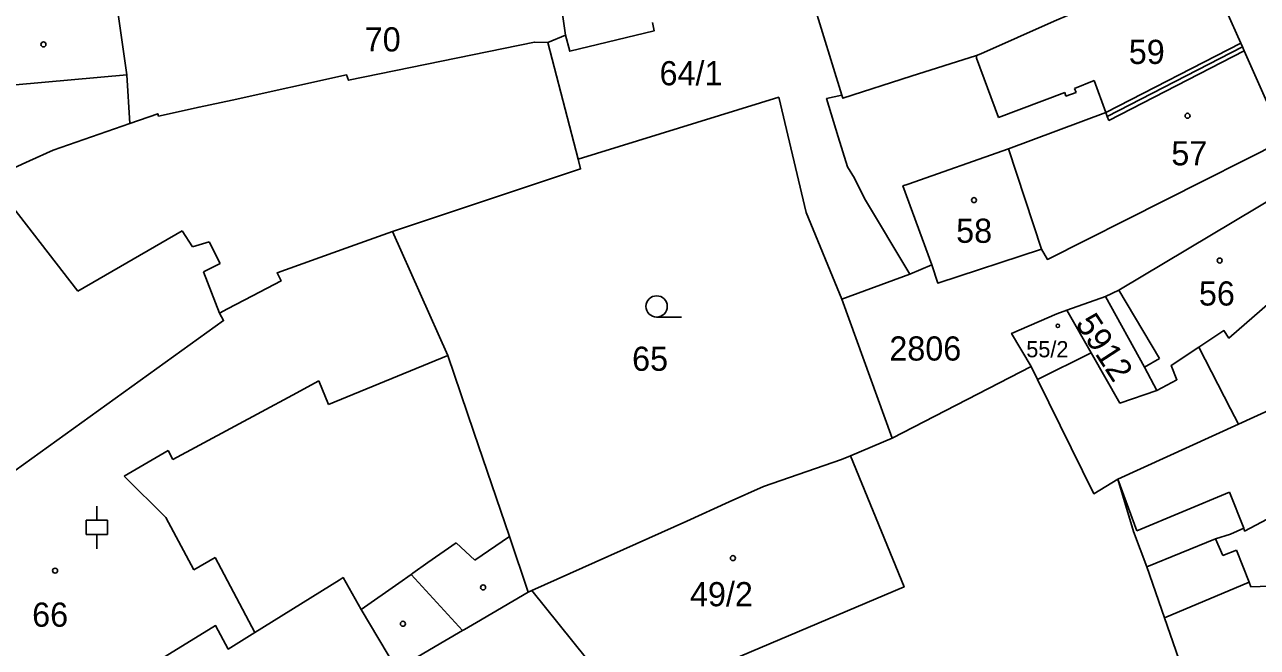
# Model space of a CAD drawing. Extents: x -644096 to -634268, y -1141430 to -1133463.
# Drawn here: x -639204.5 to -639117.9, y -1138242.7 to -1138198.9 of the extents above; entities that cross this region are included whole.
import ezdxf

# ---------------------------------------------------------------- set-up
doc = ezdxf.new("R2010")
doc.units = 0
for name, color, linetype in [('M_Svah_Nasyp', 7, 'Continuous'), ('M_Svah_Zarez', 7, 'Continuous'), ('spodek_zarez', 7, 'Continuous'), ('svrsek_osa_sjezdy', 7, 'Continuous'), ('svrsek_osa_terminal_VRT', 7, 'Continuous'), ('svrsek_osa_VRT', 7, 'Continuous'), ('terminal_VRT', 7, 'Continuous')]:
    doc.layers.add(name, color=color, linetype=linetype)

msp = doc.modelspace()

# ---------------------------------------------------------------- linework, layer by layer
at = {"layer": 'M_Svah_Nasyp'}
for p, q in [((-639119.02, -1138200.2), (-639128.51, -1138205.09)), ((-639137.6, -1138201.26), (-639137.61, -1138201.06)), ((-639136.06, -1138205.44), (-639137.6, -1138201.26)), ((-639128.31, -1138205.64), (-639118.78, -1138200.74)), ((-639205.19, -1138203.13), (-639197.36, -1138202.42)), ((-639129.33, -1138202.83), (-639130.73, -1138203.4)), ((-639129.33, -1138202.83), (-639128.51, -1138205.09)), ((-639131.4, -1138203.67), (-639136.06, -1138205.44)), ((-639131.32, -1138203.92), (-639131.4, -1138203.67)), ((-639130.61, -1138203.66), (-639131.32, -1138203.92)), ((-639130.73, -1138203.4), (-639130.61, -1138203.66)), ((-639128.41, -1138205.36), (-639128.31, -1138205.64)), ((-639206.96, -1138209.72), (-639200.81, -1138217.64)), ((-639200.81, -1138217.64), (-639193.47, -1138213.4)), ((-639193.47, -1138213.4), (-639192.74, -1138214.53)), ((-639192.74, -1138214.53), (-639191.56, -1138214.17)), ((-639191.56, -1138214.17), (-639190.79, -1138215.7)), ((-639190.79, -1138215.7), (-639191.97, -1138216.29)), ((-639190.84, -1138219.18), (-639191.97, -1138216.29)), ((-639127.6, -1138217.58), (-639124.74, -1138222.39)), ((-639183.18, -1138225.61), (-639174.78, -1138222.18)), ((-639121.98, -1138221.59), (-639119.74, -1138225.93)), ((-639124.74, -1138222.39), (-639125.79, -1138222.99)), ((-639185.7, -1138224.95), (-639183.85, -1138223.95)), ((-639183.85, -1138223.95), (-639183.18, -1138225.61)), ((-639187.9, -1138226.13), (-639185.7, -1138224.95)), ((-639194.12, -1138229.49), (-639187.9, -1138226.13)), ((-639119.74, -1138225.93), (-639119.19, -1138226.99)), ((-639197.55, -1138230.65), (-639194.46, -1138228.84)), ((-639194.46, -1138228.84), (-639194.12, -1138229.49)), ((-639194.61, -1138233.56), (-639197.55, -1138230.65)), ((-639126.34, -1138234.5), (-639127.68, -1138230.87)), ((-639119.81, -1138231.79), (-639126.34, -1138234.5)), ((-639118.82, -1138234.32), (-639119.81, -1138231.79)), ((-639192.66, -1138237.25), (-639194.61, -1138233.56)), ((-639170.46, -1138234.91), (-639172.88, -1138236.56)), ((-639120.81, -1138235.07), (-639120.29, -1138236.24)), ((-639174.21, -1138235.34), (-639176.19, -1138236.73)), ((-639172.88, -1138236.56), (-639174.21, -1138235.34)), ((-639120.29, -1138236.24), (-639119.32, -1138235.85)), ((-639119.32, -1138235.85), (-639118.44, -1138238.1)), ((-639191.16, -1138236.37), (-639192.66, -1138237.25)), ((-639188.36, -1138241.66), (-639191.16, -1138236.37)), ((-639176.19, -1138236.73), (-639177.25, -1138237.48)), ((-639177.25, -1138237.48), (-639177.37, -1138237.56)), ((-639178.39, -1138244.21), (-639180.89, -1138240.04))]:
    msp.add_line(p, q, dxfattribs=at)
at = {"layer": 'M_Svah_Zarez'}
for centre, radius in [((-639203.227, -1138200.289), 0.175), ((-639122.767, -1138205.309), 0.175), ((-639137.787, -1138211.239), 0.175), ((-639120.507, -1138215.489), 0.175), ((-639131.895, -1138220.079), 0.123), ((-639154.737, -1138236.419), 0.175), ((-639202.407, -1138237.299), 0.175), ((-639172.307, -1138238.479), 0.175), ((-639177.947, -1138241.039), 0.175)]:
    msp.add_circle(centre, radius, dxfattribs=at)
at = {"layer": 'spodek_zarez'}
msp.add_circle((-638683.068, -1137056.847), 1378.084, dxfattribs=at)
at = {"layer": 'svrsek_osa_sjezdy'}
for p, q in [((-639160.103, -1138219.47), (-639158.353, -1138219.47)), ((-639199.47, -1138233.761), (-639199.47, -1138232.76)), ((-639200.221, -1138233.761), (-639198.719, -1138233.761)), ((-639200.221, -1138234.762), (-639200.221, -1138233.761)), ((-639198.719, -1138234.762), (-639198.719, -1138233.761)), ((-639200.221, -1138234.762), (-639198.719, -1138234.762)), ((-639199.47, -1138235.76), (-639199.47, -1138234.762))]:
    msp.add_line(p, q, dxfattribs=at)
msp.add_circle((-639160.103, -1138218.72), 0.75, dxfattribs=at)
at = {"layer": 'svrsek_osa_terminal_VRT'}
msp.add_arc((-642050.261, -1145189.597), 8802.25, 41.4131519, 75.3170489, dxfattribs=at)
at = {"layer": 'terminal_VRT'}
for p, q in [((-639167.76, -1138200.15), (-639166.51, -1138199.63)), ((-639135.35, -1138207.63), (-639133.03, -1138214.7)), ((-639142.3, -1138216.46), (-639140.76, -1138215.8)), ((-639142.3, -1138216.46), (-639147.09, -1138218.21)), ((-639143.55, -1138227.99), (-639147.09, -1138218.21)), ((-639131.26, -1138218.97), (-639128.55, -1138218.01)), ((-639129.54, -1138221.97), (-639131.26, -1138218.97)), ((-639129.54, -1138221.97), (-639133.32, -1138223.86)), ((-639143.55, -1138227.99), (-639133.77, -1138222.95)), ((-639133.77, -1138222.95), (-639133.32, -1138223.86)), ((-639146.46, -1138229.22), (-639143.55, -1138227.99)), ((-639125.64, -1138237.04), (-639124.4, -1138240.61)), ((-639118.44, -1138238.1), (-639124.4, -1138240.61)), ((-639168.87, -1138238.7), (-639169.13, -1138238.82)), ((-639163.16, -1138245.8), (-639168.87, -1138238.7)), ((-639124.4, -1138240.61), (-639122.77, -1138245.28))]:
    msp.add_line(p, q, dxfattribs=at)
for points in [[(-639166.51, -1138199.63), (-639167.38, -1138193.59), (-639167.56, -1138192.1)], [(-639122.04, -1138193.43), (-639129.95, -1138197.71), (-639132.16, -1138198.66), (-639137.3, -1138200.96), (-639137.61, -1138201.06), (-639142.21, -1138202.52), (-639147.01, -1138204.08), (-639147.08, -1138203.85)], [(-639118.9, -1138200.47), (-639119.02, -1138200.2), (-639122.04, -1138193.43)], [(-639149.67, -1138195.43), (-639149.13, -1138197.24), (-639147.08, -1138203.85)], [(-639197.15, -1138205.85), (-639197.36, -1138202.42), (-639198.04, -1138197.66)], [(-639160.39, -1138198.74), (-639160.28, -1138199.34), (-639166.22, -1138200.77), (-639166.51, -1138199.63)], [(-639167.76, -1138200.15), (-639168.7, -1138200.12), (-639181.77, -1138202.81), (-639181.91, -1138202.43), (-639189.96, -1138204.2), (-639192.28, -1138204.7), (-639195.13, -1138205.33), (-639195.19, -1138205.17), (-639197.15, -1138205.85)], [(-639165.63, -1138208.35), (-639166.54, -1138204.85), (-639167.76, -1138200.15)], [(-639118.9, -1138200.47), (-639128.41, -1138205.36), (-639128.51, -1138205.09), (-639135.35, -1138207.63)], [(-639116.06, -1138207.07), (-639115.98, -1138207.06), (-639118.78, -1138200.74), (-639118.9, -1138200.47)], [(-639147.08, -1138203.85), (-639148.15, -1138204.1), (-639147.33, -1138206.78), (-639146.68, -1138208.9), (-639146.2, -1138209.69), (-639145.49, -1138211.12), (-639142.3, -1138216.46)], [(-639147.09, -1138218.21), (-639149.6, -1138212.1), (-639151.52, -1138204.01), (-639165.63, -1138208.35)], [(-639197.15, -1138205.85), (-639202.55, -1138207.73), (-639204.2, -1138208.47), (-639206.96, -1138209.72), (-639209.36, -1138211.18), (-639209.21, -1138211.44), (-639227.07, -1138225.25)], [(-639133.03, -1138214.7), (-639132.62, -1138215.41), (-639116.06, -1138207.07)], [(-639135.35, -1138207.63), (-639142.42, -1138210.12), (-639142.78, -1138210.24), (-639140.76, -1138215.8)], [(-639165.63, -1138208.35), (-639165.45, -1138209.05), (-639171.43, -1138211.04), (-639178.67, -1138213.45)], [(-639114.69, -1138209.85), (-639127.6, -1138217.58), (-639128.55, -1138218.01)], [(-639178.67, -1138213.45), (-639181.96, -1138214.63), (-639186.79, -1138216.36), (-639186.51, -1138216.92), (-639188.52, -1138217.97), (-639190.28, -1138218.89), (-639190.84, -1138219.18), (-639190.56, -1138219.71), (-639216.38, -1138238.28)], [(-639178.67, -1138213.45), (-639174.78, -1138222.18), (-639172.96, -1138227.55), (-639170.46, -1138234.91), (-639169.13, -1138238.82)], [(-639112.29, -1138214.37), (-639119.86, -1138220.94), (-639120.21, -1138220.42), (-639121.98, -1138221.59), (-639123.91, -1138222.87), (-639123.52, -1138223.87), (-639124.93, -1138224.63)], [(-639140.76, -1138215.8), (-639140.34, -1138217.07), (-639133.03, -1138214.7)], [(-639128.55, -1138218.01), (-639125.79, -1138222.99), (-639124.93, -1138224.63)], [(-639131.26, -1138218.97), (-639131.95, -1138219.23), (-639135.14, -1138220.61), (-639133.77, -1138222.95)], [(-639124.93, -1138224.63), (-639127.52, -1138225.51), (-639129.54, -1138221.97)], [(-639108.45, -1138222.09), (-639119.19, -1138226.99), (-639127.68, -1138230.87)], [(-639133.32, -1138223.86), (-639129.35, -1138231.89), (-639127.68, -1138230.87)], [(-639105.92, -1138227.72), (-639118.76, -1138234.52), (-639118.82, -1138234.32), (-639119.75, -1138234.74), (-639120.81, -1138235.07), (-639125.64, -1138237.04)], [(-639168.87, -1138238.7), (-639157.99, -1138233.81), (-639155.01, -1138232.47), (-639152.58, -1138231.38), (-639147.1, -1138229.49), (-639146.46, -1138229.22)], [(-639146.46, -1138229.22), (-639142.7, -1138238.44), (-639156.19, -1138244.17), (-639155.99, -1138244.66), (-639157.64, -1138245.37), (-639157.82, -1138244.95), (-639162.15, -1138246.84), (-639162.58, -1138245.55), (-639163.16, -1138245.8)], [(-639127.68, -1138230.87), (-639126.57, -1138234.54), (-639125.64, -1138237.04)], [(-639103.56, -1138233.14), (-639111.03, -1138238.67), (-639111.1, -1138238.17), (-639118.31, -1138238.43), (-639118.44, -1138238.1)], [(-639207.26, -1138251.07), (-639191.12, -1138241.16), (-639190.23, -1138242.82), (-639188.36, -1138241.66), (-639182.42, -1138237.96), (-639182.15, -1138237.79), (-639180.89, -1138240.04), (-639178.24, -1138238.18), (-639177.37, -1138237.56), (-639173.75, -1138241.51)], [(-639169.13, -1138238.82), (-639172.78, -1138240.95), (-639173.62, -1138241.43), (-639173.75, -1138241.51)], [(-639173.75, -1138241.51), (-639174.99, -1138242.23), (-639177.28, -1138243.57), (-639178.39, -1138244.21), (-639178.24, -1138244.46), (-639183.16, -1138248.35), (-639185.29, -1138249.49), (-639186.35, -1138250.06), (-639201.8, -1138259.42)]]:
    msp.add_lwpolyline(points, dxfattribs=at)

# ---------------------------------------------------------------- texts
at = {"layer": 'svrsek_osa_VRT'}
for s, height, p in [('70', 1.7, (-639180.63, -1138200.785)), ('59', 1.7, (-639126.9, -1138201.665)), ('64/1', 1.7, (-639159.9, -1138203.165)), ('57', 1.7, (-639123.91, -1138208.795)), ('58', 1.7, (-639139.04, -1138214.245)), ('56', 1.7, (-639121.97, -1138218.655)), ('2806', 1.7, (-639143.74, -1138222.525)), ('55/2', 1.14, (-639134.11, -1138222.295)), ('65', 1.7, (-639161.83, -1138223.245)), ('49/2', 1.7, (-639157.76, -1138239.805)), ('66', 1.7, (-639204.02, -1138241.245))]:
    msp.add_text(s, height=height, dxfattribs=at).set_placement(p)
msp.add_text('5912', height=1.7, rotation=303, dxfattribs=at).set_placement((-639130.699, -1138219.916))

doc.saveas('drawing.dxf')
